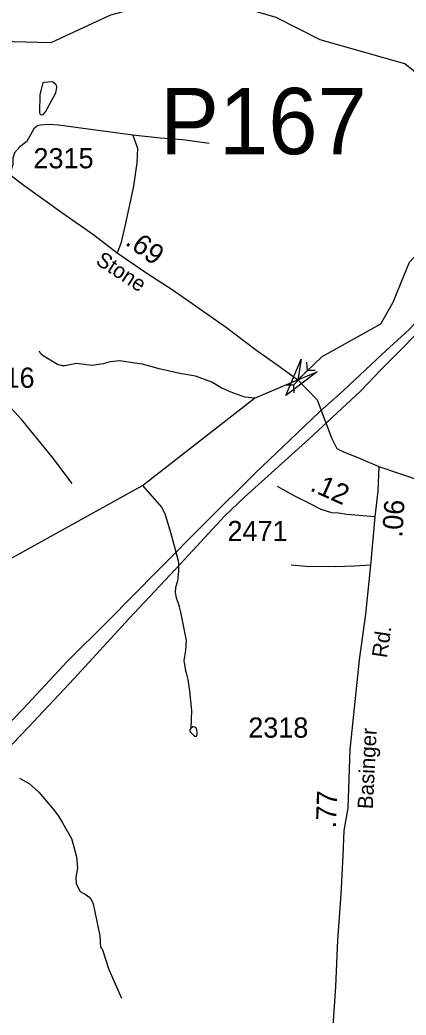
# Model space of a CAD drawing. Extents: x 1473865 to 1648260, y 639067 to 773536.
# Drawn here: x 1572849 to 1575239, y 666140 to 672298 of the extents above; entities that cross this region are included whole.
import ezdxf

# ---------------------------------------------------------------- set-up
doc = ezdxf.new("R2010")
doc.units = 0
for name, color, linetype in [('Exist Hydrographic Creek Single Shore', 7, 'Continuous'), ('Exist Hydrographic Misc Water Feature', 7, 'Continuous'), ('Exist Road Non-System Type 51', 7, 'Continuous'), ('Exist Road Secondary Mileage Hundredths English Label', 7, 'Continuous'), ('Exist Road Secondary Structure Pipe Attributed CELL', 7, 'Continuous'), ('Exist Road Secondary Structure Pipe CELL', 7, 'Continuous'), ('Exist Road Secondary Structure Pipe Number Label', 7, 'Continuous'), ('Exist Road Secondary Type 51 Attributed', 7, 'Continuous'), ('Exist Road Secondary Type 51 Label', 7, 'Continuous'), ('Exist Road Secondary Type 51 Number Label', 7, 'Continuous'), ('Exist Utilities Electrical Transmission Line', 7, 'Continuous')]:
    doc.layers.add(name, color=color, linetype=linetype)

msp = doc.modelspace()

# ---------------------------------------------------------------- linework, layer by layer
at = {"layer": 'Exist Hydrographic Creek Single Shore'}
msp.add_lwpolyline([(1572659.6, 668937.4), (1572751.5, 668942), (1573606.7, 669417.5), (1574301.7, 669956.1), (1574569.1, 670069.9), (1574720.5, 670215.2), (1575082.6, 670418), (1575158.9, 670552), (1575227.9, 670718), (1575260.5, 670798.5), (1575378.5, 670927.4), (1575605.5, 671047.9), (1575992.6, 671095.5), (1576142.6, 671128.6), (1576235.6, 671176), (1576269.6, 671234.4), (1576487.6, 671341.5), (1576521.6, 671380.2), (1576531.6, 671488.4)], dxfattribs=at)
at = {"layer": 'Exist Hydrographic Misc Water Feature'}
for points in [[(1574060.6, 672391.7), (1573651.6, 672390.1), (1573409.5, 672326.1), (1573039.5, 672156.3), (1572806.6, 672161), (1572674.5, 672212.9), (1572475.5, 672358), (1572337.5, 672600.4), (1572056.6, 672714.4), (1571915.5, 672815.8), (1571521.5, 673247.1), (1571085.6, 673610.4), (1571053.6, 673703), (1571141.6, 674036), (1571127.6, 674193.9), (1571024.6, 674563.6), (1570969.6, 674830.6), (1570790.6, 675155.9), (1570767.5, 675274.5), (1570771.5, 675540.3)], [(1576531.6, 671488.4), (1576081.6, 671513.8), (1575782.6, 671565.9), (1575592.5, 671661.6), (1575403.6, 671888.6), (1575230.6, 672026.7), (1574707.6, 672175.1), (1574434.6, 672311.9), (1574193.6, 672382.4), (1574060.6, 672391.7)], [(1573051, 671914.8), (1572998.9, 671911.4), (1572990.9, 671907.5), (1572972.1, 671835.8), (1572970.8, 671723.8), (1572972.8, 671715.7), (1572978.7, 671709.7), (1572992.8, 671711.5), (1573006.9, 671729.4), (1573070.3, 671846.6), (1573076.6, 671878.5), (1573074.8, 671894.6), (1573068.8, 671900.6), (1573051, 671914.8)], [(1574301.7, 669956.1), (1574241.8, 669962.8), (1574150.2, 669995.9), (1574094.4, 670020.5), (1574037.3, 670055.2), (1573935.2, 670092.4), (1573839.3, 670109.5), (1573711.6, 670139), (1573607.8, 670168.2), (1573559.9, 670174.7), (1573466.4, 670187.5), (1573407.9, 670182.5), (1573364.6, 670170.1), (1573295.6, 670159.8), (1573199.8, 670171), (1573127.6, 670157.8), (1573111.6, 670158), (1573081.7, 670166.3), (1572992.2, 670219.4), (1572976.4, 670233.5), (1572970.5, 670247.6)], [(1573606.7, 669417.5), (1573682.6, 669331.3), (1573726.1, 669282.7), (1573745.6, 669242.5), (1573788.2, 669106), (1573818.9, 668989.7), (1573830.3, 668941.5), (1573830.5, 668886.6), (1573825.1, 668825.6), (1573812.6, 668785.7), (1573810.3, 668753.7), (1573816, 668721.6), (1573827.5, 668689.5), (1573835.3, 668665.4), (1573842.9, 668633.3), (1573877, 668456.9), (1573872.8, 668396.1), (1573863.6, 668333.1), (1573873, 668268.9), (1573878.8, 668256.9), (1573888.3, 668216.8), (1573897.6, 668144.6), (1573910.2, 668024.5), (1573907, 667912.5)], [(1573907, 667912.5), (1573900.8, 667904.6), (1573900.8, 667896.6), (1573906.7, 667888.5), (1573930.5, 667866.2), (1573942.5, 667866.1), (1573946.6, 667874.1), (1573946.8, 667888.1), (1573944.9, 667904.1), (1573939, 667916.2), (1573931.1, 667922.3), (1573919.1, 667922.4), (1573907, 667912.5)], [(1572847.2, 667604.8), (1572906.9, 667572.1), (1572966.3, 667519.4), (1573059.1, 667410.3), (1573088.6, 667370), (1573112.2, 667329.7), (1573167.2, 667233.1), (1573183.6, 667181.4), (1573198.7, 667118.7), (1573205.1, 667048.6), (1573194.5, 666992.8), (1573196.1, 666952.7), (1573221.5, 666904.4), (1573259.3, 666884), (1573275.2, 666871.8), (1573289.1, 666855.6), (1573302.7, 666827.5), (1573344.5, 666630.9), (1573347.8, 666558.9), (1573353.8, 666554.9), (1573359.6, 666542.8), (1573398.3, 666422.3), (1573478.3, 666245.4)]]:
    msp.add_lwpolyline(points, dxfattribs=at)
at = {"layer": 'Exist Road Non-System Type 51'}
for points in [[(1573548.1, 671585.5), (1573087.9, 671645.4), (1573032, 671649.9), (1572972.5, 671647.1), (1572958.4, 671642.6), (1572946.4, 671635), (1572934.4, 671622.7), (1572891.6, 671545.1), (1572849.3, 671513.3), (1572815.1, 671475.6), (1572804.8, 671441.8), (1572804.5, 671403.8), (1572792.3, 671363.8), (1572780.9, 671345.7)], [(1573548.1, 671585.5), (1573576.2, 671503.1), (1573572.8, 671413.3), (1573551.7, 671269.4), (1573499.8, 671029.8), (1573472.9, 670913.9), (1573451.7, 670856.8)], [(1574019.9, 671533.5), (1573858, 671555), (1573716, 671566.1), (1573548.1, 671585.5)], [(1573173.2, 669429.8), (1573052.3, 669586.9), (1572862.1, 669820.7), (1572764.8, 669927.5), (1572739, 669947.8), (1572685.1, 669952.1), (1572581, 669939), (1572438.7, 669906.3)], [(1575018.2, 668924), (1574917, 668917.8), (1574801.3, 668913.7), (1574621.6, 668915.7), (1574528.6, 668924)]]:
    msp.add_lwpolyline(points, dxfattribs=at)
at = {"layer": 'Exist Road Secondary Structure Pipe Attributed CELL'}
msp.add_lwpolyline([(1574688.6, 670121), (1574494.4, 669973.5), (1574588.9, 670198.3), (1574569.1, 670069.9)], close=True, dxfattribs=at)
at = {"layer": 'Exist Road Secondary Structure Pipe CELL'}
for p, q in [((1574622.7, 670179.3), (1574625.9, 670128.6)), ((1574543.6, 670040.1), (1574625.9, 670128.6)), ((1574676.7, 670129.1), (1574625.9, 670128.6)), ((1574492.8, 670039.6), (1574543.6, 670040.1)), ((1574546.8, 669989.4), (1574543.6, 670040.1))]:
    msp.add_line(p, q, dxfattribs=at)
at = {"layer": 'Exist Road Secondary Type 51 Attributed'}
for points in [[(1572150.8, 671583.3), (1572386.3, 671552.4), (1572479, 671530.9), (1572544.6, 671505.2), (1572594.2, 671474.7), (1572650.5, 671442), (1572780.9, 671345.7), (1572881, 671268.3), (1573115.3, 671102.3), (1573306.1, 670967.1), (1573451.7, 670856.8), (1573633.8, 670730.7), (1573792.1, 670629.3), (1573941.5, 670525.3), (1574127.7, 670394.2), (1574306.6, 670258.5), (1574461.3, 670149.7), (1574569.1, 670069.9), (1574687.9, 669946.8), (1574777.7, 669710.7), (1574811.3, 669646.2), (1574851.3, 669625.8), (1574941.1, 669591), (1575069.7, 669533.8)], [(1575069.7, 669533.8), (1575063.6, 669380.9), (1575045.1, 669223.8)], [(1575069.7, 669533.8), (1575325.5, 669447.6), (1575481.1, 669410.1), (1575514.2, 669405.4)], [(1575045.1, 669223.8), (1574945.9, 669232.1), (1574871.5, 669238.3), (1574819.9, 669244.5), (1574780.6, 669246.6), (1574714.5, 669267.2), (1574646.3, 669302.4), (1574547.2, 669352), (1574443.9, 669409.9)], [(1575045.1, 669223.8), (1575018.2, 668924), (1574988.3, 668620.6), (1574949.2, 668338), (1574907.4, 667939.8), (1574890.9, 667782.7), (1574878, 667420.6), (1574854.3, 667281.2), (1574847.2, 667125.6), (1574835.4, 666887.5), (1574815.2, 666604.1), (1574803.2, 666317.6), (1574756, 665643), (1574725.4, 665313.1), (1574718.3, 665183.2)]]:
    msp.add_lwpolyline(points, dxfattribs=at)
at = {"layer": 'Exist Utilities Electrical Transmission Line'}
for points in [[(1572755.8, 667768.2), (1572899.5, 667918.8), (1573184.8, 668221.6), (1573522.8, 668591.9), (1573842.6, 668932.5), (1574115.7, 669227.5), (1574239.1, 669344.2), (1574637, 669703.8), (1574956.3, 670000.3), (1575083.9, 670133), (1575419.5, 670471.4), (1575629.9, 670687), (1575777.4, 670825.3), (1576038.3, 671080.6), (1576301.4, 671359.6), (1576434.6, 671476.1), (1576654.8, 671677.8), (1577006.5, 672002.1), (1577125.7, 672116.7), (1577291.6, 672286.8), (1577687.8, 672674.6)], [(1577273, 672415.1), (1577038.5, 672187.7), (1576714.8, 671863.3), (1576569.2, 671710.7), (1576348.8, 671497.1), (1576059.8, 671216.4), (1575831.1, 670990.9), (1575709.9, 670872.1), (1575446.8, 670587.1), (1575258.6, 670381), (1575088.8, 670226.9), (1574852.3, 670003.6), (1574700.8, 669871.2), (1574567.5, 669742.6), (1574304.8, 669493.4), (1574001.4, 669192.8), (1573702.1, 668890.1), (1573394.7, 668579.3), (1573141.9, 668328.1), (1572868.7, 668035.1), (1572577.3, 667736.2)]]:
    msp.add_lwpolyline(points, dxfattribs=at)

# ---------------------------------------------------------------- texts
at = {"layer": 'Exist Road Secondary Mileage Hundredths English Label'}
for s, rotation, p in [('.69', 323.62484, (1573494.7, 670911.6)), ('.12', 335.90053, (1574638.7, 669388)), ('.06', 86.29597, (1575215.5, 669093.1)), ('.77', 87.95659, (1574805.2, 667294.5))]:
    msp.add_text(s, height=125, rotation=rotation, dxfattribs=at).set_placement(p)
at = {"layer": 'Exist Road Secondary Structure Pipe Number Label'}
msp.add_text('P167', height=410.1, dxfattribs=at).set_placement((1573715.4, 671466.5))
at = {"layer": 'Exist Road Secondary Type 51 Label'}
for s, rotation, p in [('Stone', 326.97807, (1573311.8, 670790.8)), ('Rd.', 81.48569, (1575120.2, 668345.9)), ('Basinger', 87.15906, (1575033.2, 667412.8))]:
    msp.add_text(s, height=95, rotation=rotation, dxfattribs=at).set_placement(p)
at = {"layer": 'Exist Road Secondary Type 51 Number Label'}
for s, p in [('2315', (1572932.8, 671379.4)), ('2316', (1572567.8, 670021.4)), ('2471', (1574133.8, 669072.6)), ('2318', (1574262.4, 667856.4))]:
    msp.add_text(s, height=125, dxfattribs=at).set_placement(p)

doc.saveas('drawing.dxf')
